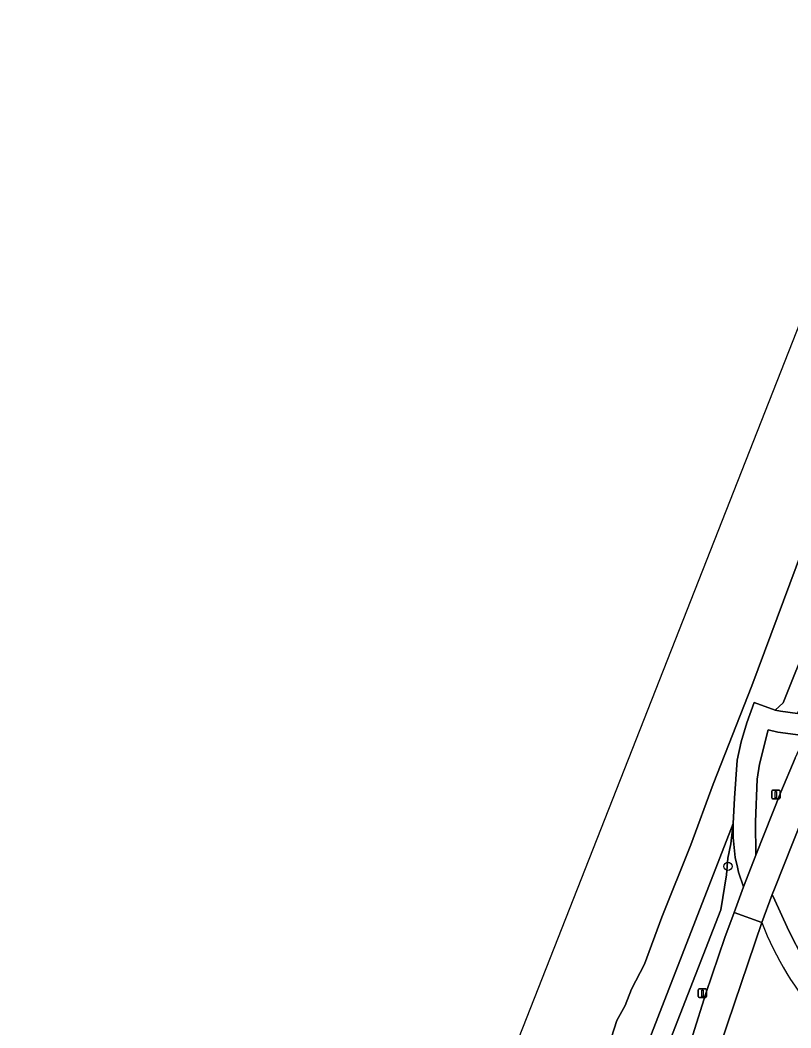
# Model space of a CAD drawing. Extents: x 159039 to 160102, y 381214 to 382524.
# Drawn here: x 159064.1 to 159155.6, y 381575 to 381694.5 of the extents above; entities that cross this region are included whole.
import ezdxf

# ---------------------------------------------------------------- set-up
doc = ezdxf.new("R2010")
doc.units = 0
for name, color, linetype in [('IMGEO_Berm_groen', 7, 'Continuous'), ('IMGEO_Boom', 7, 'Continuous'), ('IMGEO_Fietspad_gesloten', 7, 'Continuous'), ('IMGEO_Groenvoorziening', 7, 'Continuous'), ('IMGEO_Haag', 7, 'Continuous'), ('IMGEO_Lichtmast', 7, 'Continuous'), ('IMGEO_Oever', 7, 'Continuous'), ('IMGEO_Voetpad_gesloten', 7, 'Continuous'), ('IMGEO_Voetpad_open', 7, 'Continuous'), ('IMGEO_Waterloop', 7, 'Continuous')]:
    doc.layers.add(name, color=color, linetype=linetype)

msp = doc.modelspace()

# ---------------------------------------------------------------- linework, layer by layer
at = {"layer": 'IMGEO_Berm_groen'}
msp.add_lwpolyline([(159152.12, 381587.5), (159147.23, 381573.04), (159146.01, 381568.83), (159143.43, 381559.94), (159140.25, 381548.54)], dxfattribs=at)
msp.add_arc((159186.96, 381600.99), 37.36, 201.1652, 221.8341, dxfattribs=at)
at = {"layer": 'IMGEO_Boom'}
msp.add_circle((159148.12, 381594.16), 0.489, dxfattribs=at)
at = {"layer": 'IMGEO_Fietspad_gesloten'}
for points in [[(159156.11, 381606.99), (159154.39, 381602.96), (159151.42, 381595.47), (159149.98, 381591.75), (159148.86, 381588.7), (159152.12, 381587.5), (159153.37, 381590.82), (159153.64, 381591.51), (159158.05, 381602.65)], [(159140.25, 381548.54), (159143.43, 381559.94), (159146.01, 381568.83), (159147.23, 381573.04), (159152.12, 381587.5), (159148.86, 381588.7), (159147.76, 381585.72), (159145.49, 381579.1), (159143.93, 381574.2), (159142.78, 381570.21), (159140.1, 381560.92), (159136.92, 381549.54)]]:
    msp.add_lwpolyline(points, dxfattribs=at)
at = {"layer": 'IMGEO_Groenvoorziening'}
msp.add_lwpolyline([(159157.33, 381609.63), (159154.04, 381610.07), (159152.88, 381610.35), (159151.85, 381606.27), (159151.6, 381604.48), (159151.38, 381599.43), (159151.42, 381595.47), (159154.39, 381602.96), (159156.11, 381606.99)], close=True, dxfattribs=at)
for points in [[(159158.05, 381602.65), (159153.64, 381591.51), (159153.37, 381590.82), (159153.5, 381590.57), (159155.33, 381586.5), (159157.03, 381583.19), (159158.32, 381581.18), (159160.92, 381577.86), (159163.18, 381580.18), (159164.46, 381581.28), (159165.78, 381582.02), (159163.21, 381590.63), (159162.02, 381596.3)], [(159143.93, 381574.2), (159145.49, 381579.1), (159147.76, 381585.72), (159148.86, 381588.7), (159149.98, 381591.75), (159149.38, 381593.48), (159149.25, 381594.07), (159148.99, 381595.2), (159148.75, 381597.57), (159148.73, 381599.23), (159148.46, 381596.83), (159148.12, 381595.12), (159147.96, 381593.16), (159147.27, 381589.01), (159140.34, 381571.25)]]:
    msp.add_lwpolyline(points, dxfattribs=at)
at = {"layer": 'IMGEO_Haag'}
msp.add_lwpolyline([(159151.42, 381595.47), (159154.39, 381602.96), (159156.11, 381606.99), (159157.33, 381609.63), (159154.04, 381610.07), (159152.88, 381610.35), (159151.85, 381606.27), (159151.6, 381604.48), (159151.38, 381599.43)], close=True, dxfattribs=at)
msp.add_lwpolyline([(159158.05, 381602.65), (159153.64, 381591.51), (159153.37, 381590.82), (159153.5, 381590.57), (159155.33, 381586.5), (159157.03, 381583.19), (159158.32, 381581.18), (159160.92, 381577.86), (159163.18, 381580.18), (159164.46, 381581.28), (159165.78, 381582.02), (159163.21, 381590.63), (159162.02, 381596.3)], dxfattribs=at)
at = {"layer": 'IMGEO_Lichtmast'}
for p, q in [((159153.41, 381603.18), (159154.2, 381603.18)), ((159154.2, 381603.18), (159153.41, 381603.18)), ((159153.31, 381602.28), (159153.31, 381603.08)), ((159153.31, 381603.08), (159153.31, 381602.28)), ((159154.2, 381602.18), (159153.41, 381602.18)), ((159153.41, 381602.18), (159154.2, 381602.18)), ((159154.3, 381603.08), (159154.3, 381602.28)), ((159154.3, 381602.28), (159154.3, 381603.08)), ((159144.59, 381578.72), (159144.59, 381579.52)), ((159144.59, 381579.52), (159144.59, 381578.72)), ((159144.69, 381579.62), (159145.48, 381579.62)), ((159145.48, 381579.62), (159144.69, 381579.62)), ((159145.58, 381579.52), (159145.58, 381578.72)), ((159145.58, 381578.72), (159145.58, 381579.52)), ((159145.48, 381578.62), (159144.69, 381578.62)), ((159144.69, 381578.62), (159145.48, 381578.62))]:
    msp.add_line(p, q, dxfattribs=at)
for points in [[(159153.73, 381603.05), (159153.88, 381603.05), (159153.88, 381602.3), (159153.73, 381602.3), (159153.73, 381603.05)], [(159145.01, 381579.49), (159145.16, 381579.49), (159145.16, 381578.74), (159145.01, 381578.74), (159145.01, 381579.49)]]:
    msp.add_lwpolyline(points, dxfattribs=at)
for centre, start, end in [((159153.41, 381603.08), 90, 180), ((159153.41, 381603.08), 90, 180), ((159154.2, 381603.08), 0, 90), ((159154.2, 381603.08), 360, 90), ((159153.41, 381602.28), 180, 270), ((159153.41, 381602.28), 180, 270), ((159154.2, 381602.28), 270, 0), ((159154.2, 381602.28), 270, 0), ((159144.69, 381579.52), 90, 180), ((159144.69, 381579.52), 90, 180), ((159145.48, 381579.52), 0, 90), ((159145.48, 381579.52), 360, 90), ((159144.69, 381578.72), 180, 270), ((159144.69, 381578.72), 180, 270), ((159145.48, 381578.72), 270, 0), ((159145.48, 381578.72), 270, 0)]:
    msp.add_arc(centre, 0.1, start, end, dxfattribs=at)
at = {"layer": 'IMGEO_Oever'}
for points in [[(159138.21, 381572.16), (159148.73, 381599.23), (159148.88, 381602.23), (159149.21, 381606.74), (159149.7, 381608.91), (159150.35, 381611.18), (159151.23, 381613.58), (159153.71, 381612.69), (159154.67, 381613.53), (159167.1, 381644.5)], [(159159.2, 381637.73), (159150.96, 381615.57), (159146.37, 381603.89), (159143.73, 381596.73), (159140.28, 381588.15), (159138.21, 381582.55), (159136.69, 381579.61), (159135.92, 381577.65), (159134.92, 381575.87), (159132.76, 381569.08)]]:
    msp.add_lwpolyline(points, dxfattribs=at)
for points in [[(159167.25, 381635.77), (159168.09, 381638.55), (159167.78, 381640.41), (159167.62, 381641.12), (159167.26, 381642.75), (159167.1, 381644.5), (159154.67, 381613.53), (159153.71, 381612.69), (159154.35, 381612.55), (159156.36, 381612.28), (159159.93, 381620.28), (159163.38, 381626.5)], [(159147.27, 381589.01), (159147.96, 381593.16), (159148.12, 381595.12), (159148.46, 381596.83), (159148.73, 381599.23), (159138.21, 381572.16), (159135.28, 381564.61), (159136, 381565.51), (159137.48, 381566.74), (159139.55, 381569.24), (159140.34, 381571.25)]]:
    msp.add_lwpolyline(points, close=True, dxfattribs=at)
at = {"layer": 'IMGEO_Voetpad_gesloten'}
msp.add_lwpolyline([(159163.63, 381614.23), (159163.23, 381613.52), (159162.76, 381612.57), (159161.47, 381610.04), (159162.25, 381609.96), (159161.66, 381604.47), (159161.64, 381601.51), (159162.02, 381596.3), (159163.21, 381590.63), (159165.78, 381582.02), (159164.46, 381581.28), (159163.18, 381580.18), (159160.92, 381577.86), (159158.32, 381581.18), (159157.03, 381583.19), (159155.33, 381586.5), (159153.5, 381590.57), (159153.37, 381590.82), (159152.12, 381587.5)], dxfattribs=at)
msp.add_arc((159186.96, 381600.99), 37.36, 201.1652, 221.8341, dxfattribs=at)
at = {"layer": 'IMGEO_Voetpad_open'}
msp.add_lwpolyline([(159152.88, 381610.35), (159154.04, 381610.07), (159157.33, 381609.63), (159158.52, 381612), (159156.36, 381612.28), (159154.35, 381612.55), (159153.71, 381612.69), (159151.23, 381613.58), (159150.35, 381611.18), (159149.7, 381608.91), (159149.21, 381606.74), (159148.88, 381602.23), (159148.73, 381599.23), (159148.75, 381597.57), (159148.99, 381595.2), (159149.25, 381594.07), (159149.38, 381593.48), (159149.98, 381591.75), (159151.42, 381595.47), (159151.38, 381599.43), (159151.6, 381604.48), (159151.85, 381606.27)], close=True, dxfattribs=at)
at = {"layer": 'IMGEO_Waterloop'}
for points in [[(159389.67, 382247.29), (159388.51, 382250.29), (159380.2, 382245.71), (159380.18, 382226.57), (159308.56, 382044.58), (159194.3, 381754.28), (159112.58, 381546.65), (159064.13, 381423.55)], [(159132.76, 381569.08), (159134.92, 381575.87), (159135.92, 381577.65), (159136.69, 381579.61), (159138.21, 381582.55), (159140.28, 381588.15), (159143.73, 381596.73), (159146.37, 381603.89), (159150.96, 381615.57), (159159.2, 381637.73)]]:
    msp.add_lwpolyline(points, dxfattribs=at)

doc.saveas('drawing.dxf')
